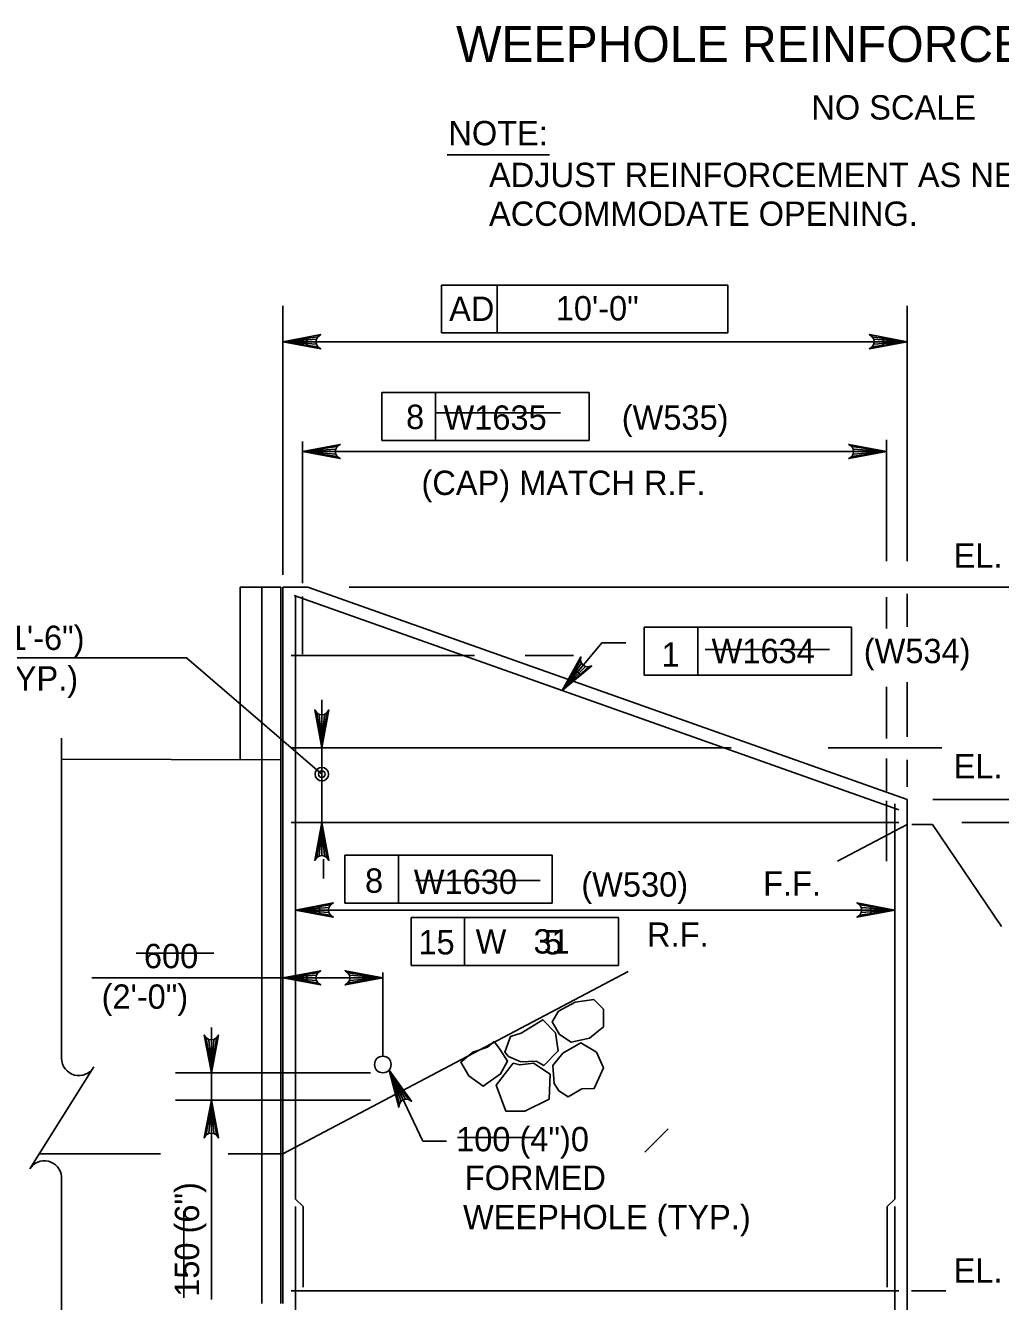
# Model space of a CAD drawing. Extents: x 179 to 454, y -271 to 54.
# Drawn here: x 224.31 to 229.12, y -128.58 to -122.29 of the extents above; entities that cross this region are included whole.
import ezdxf

# ---------------------------------------------------------------- set-up
doc = ezdxf.new("R2010")
doc.units = 0
for name, color, linetype in [('Level 10', 7, 'Continuous'), ('Level 3', 7, 'Continuous'), ('Level 4', 7, 'Continuous'), ('Level 41', 7, 'Continuous'), ('Level 5', 7, 'Continuous'), ('Level 6', 7, 'Continuous')]:
    doc.layers.add(name, color=color, linetype=linetype)

# ---------------------------------------------------------------- blocks, each defined once
blk = doc.blocks.new('ROCK')
at = {"layer": 'Level 4'}
for points in [[(1.578, 0.725), (1.471, 0.551), (1.586, 0.338), (1.78, 0.206), (2.086, 0.269), (2.323, 0.452), (2.328, 0.749), (2.171, 0.911), (1.856, 0.872)], [(0.734, -0.018), (0.934, -0.106), (1.192, -0.099), (1.321, -0.177), (1.562, 0.063), (1.519, 0.367), (1.313, 0.589), (0.948, 0.369), (0.769, 0.319), (0.674, 0.055)], [(0.498, 0.24), (0.588, 0.107), (0.715, -0.096), (0.595, -0.305), (0.299, -0.506), (0.067, -0.329), (-0.063, -0.098), (0.135, 0.068), (0.386, 0.147)], [(1.488, -0.478), (1.468, -0.178), (1.636, 0.025), (1.939, 0.193), (2.2, 0.032), (2.312, -0.229), (2.154, -0.57), (1.947, -0.574), (1.718, -0.703), (1.56, -0.603)], [(0.806, -0.129), (0.519, -0.492), (0.672, -0.928), (0.991, -0.931), (1.399, -0.738), (1.422, -0.324), (1.149, -0.136), (0.916, -0.16)]]:
    blk.add_lwpolyline(points, close=True, dxfattribs=at)

msp = doc.modelspace()

# ---------------------------------------------------------------- linework, layer by layer
at = {"layer": 'Level 10'}
for p, q in [((225.5708, -125.057), (225.3706, -125.057)), ((225.3706, -125.057), (225.3706, -125.9076)), ((225.4772, -125.057), (225.4772, -128.588)), ((225.5708, -125.057), (225.5708, -128.588)), ((225.581, -125.057), (225.581, -128.588)), ((225.704, -125.057), (225.581, -125.057)), ((228.6567, -126.1028), (225.704, -125.057)), ((224.4902, -125.9038), (225.5708, -125.9084)), ((228.6567, -126.1028), (228.6567, -129.0801)), ((228.3127, -126.4074), (228.6567, -126.2257)), ((225.581, -127.8498), (227.2824, -126.9514)), ((224.3802, -127.8498), (224.9768, -127.8498)), ((225.3107, -127.8498), (225.581, -127.8498))]:
    msp.add_line(p, q, dxfattribs=at)
at = {"layer": 'Level 3'}
for p, q in [((225.1065, -125.4043), (223.7386, -125.4043)), ((225.7725, -125.9785), (225.1065, -125.4043)), ((224.4902, -125.8004), (224.4902, -127.3792)), ((228.6804, -126.2257), (228.782, -126.2257)), ((224.6492, -127.4219), (224.3331, -127.9246)), ((224.4902, -127.962), (224.4902, -129.1851))]:
    msp.add_line(p, q, dxfattribs=at)
for radius in [0.0333, 0.0167]:
    msp.add_circle((225.7725, -125.9785), radius, dxfattribs=at)
for centre, start, end in [((224.5754, -127.3793), 180, 330), ((224.4053, -127.9699), 5.32859, 147.86724)]:
    msp.add_arc(centre, 0.0852, start, end, dxfattribs=at)
at = {"layer": 'Level 4'}
for p, q in [((226.3896, -122.925), (226.8942, -122.925)), ((226.3618, -123.5667), (227.7738, -123.5667)), ((226.3618, -123.803), (226.3618, -123.5667)), ((226.6357, -123.803), (226.6357, -123.5667)), ((227.7738, -123.5667), (227.7738, -123.803)), ((225.581, -124.9954), (225.581, -123.6692)), ((228.6567, -124.9275), (228.6567, -123.6692)), ((225.6991, -123.8464), (228.5387, -123.8464)), ((227.7738, -123.803), (226.3618, -123.803)), ((226.0686, -124.0963), (227.0901, -124.0963)), ((226.0686, -124.3326), (226.0686, -124.0963)), ((226.3322, -124.3326), (226.3322, -124.0963)), ((227.0901, -124.0963), (227.0901, -124.3326)), ((225.6765, -125.0365), (225.6765, -124.3378)), ((227.0901, -124.3326), (226.0686, -124.3326)), ((228.5555, -124.9275), (228.5555, -124.3296)), ((225.6765, -124.3877), (228.5555, -124.3877)), ((225.9064, -125.057), (233.6282, -125.057)), ((228.5555, -125.2606), (228.5555, -125.1062)), ((228.6567, -125.2525), (228.6567, -125.09)), ((227.361, -125.2542), (228.3825, -125.2542)), ((227.361, -125.4905), (227.361, -125.2542)), ((227.6247, -125.4905), (227.6247, -125.2542)), ((228.3825, -125.2542), (228.3825, -125.4905)), ((226.9571, -125.566), (227.1523, -125.3301)), ((227.1523, -125.3301), (227.2704, -125.3301)), ((226.7749, -125.3935), (227.0121, -125.3935)), ((228.3825, -125.4905), (227.361, -125.4905)), ((228.5555, -125.8025), (228.5555, -125.5478)), ((228.6567, -125.7944), (228.6567, -125.5249)), ((225.7725, -125.7302), (225.7725, -125.6122)), ((225.7725, -125.8483), (225.7725, -126.2174)), ((228.2681, -125.8483), (228.827, -125.8483)), ((228.5555, -126.0629), (228.5555, -125.9016)), ((228.6567, -126.0412), (228.6567, -125.9073)), ((228.7829, -126.1028), (233.1532, -126.1028)), ((228.782, -126.2257), (229.1207, -126.7298)), ((228.926, -126.2174), (232.3947, -126.2174)), ((225.8863, -126.3776), (226.9078, -126.3776)), ((225.8863, -126.6138), (225.8863, -126.3776)), ((226.15, -126.6138), (226.15, -126.3776)), ((226.9078, -126.3776), (226.9078, -126.6138)), ((225.7807, -126.397), (225.7807, -126.4927)), ((226.9078, -126.6138), (225.8863, -126.6138)), ((225.6425, -126.6482), (228.5952, -126.6482)), ((226.2126, -126.6858), (227.2341, -126.6858)), ((226.2126, -126.9221), (226.2126, -126.6858)), ((226.4762, -126.9221), (226.4762, -126.6858)), ((227.2341, -126.6858), (227.2341, -126.9221)), ((227.2341, -126.9221), (226.2126, -126.9221)), ((224.6397, -126.9824), (226.0731, -126.9824)), ((226.0731, -127.0943), (226.0731, -126.9564)), ((225.2281, -128.5682), (225.2281, -127.2277)), ((226.1039, -127.4369), (226.2695, -127.7884)), ((226.0116, -127.4508), (225.0509, -127.4508)), ((226.0116, -127.585), (225.0509, -127.585)), ((227.364, -127.8424), (227.479, -127.7273)), ((226.2695, -127.7884), (226.3876, -127.7884)), ((228.6772, -128.5264), (228.8478, -128.5264))]:
    msp.add_line(p, q, dxfattribs=at)
for points in [[(225.581, -123.8464), (225.7674, -123.8115), (225.7531, -123.8214), (225.7457, -123.8339), (225.7435, -123.8464), (225.7457, -123.8589), (225.7531, -123.8714), (225.7674, -123.8813), (225.581, -123.8464), (225.7531, -123.8714), (225.7457, -123.8589), (225.581, -123.8464), (225.7435, -123.8464), (225.7457, -123.8339), (225.581, -123.8464), (225.7531, -123.8214)], [(228.6567, -123.8464), (228.4703, -123.8813), (228.4847, -123.8714), (228.4921, -123.8589), (228.4942, -123.8464), (228.4921, -123.8339), (228.4847, -123.8214), (228.4703, -123.8115), (228.6567, -123.8464), (228.4847, -123.8214), (228.4921, -123.8339), (228.6567, -123.8464), (228.4942, -123.8464), (228.4921, -123.8589), (228.6567, -123.8464), (228.4847, -123.8714)], [(225.6765, -124.3877), (225.8629, -124.3528), (225.8486, -124.3627), (225.8412, -124.3752), (225.839, -124.3877), (225.8412, -124.4002), (225.8486, -124.4127), (225.8629, -124.4226), (225.6765, -124.3877), (225.8486, -124.4127), (225.8412, -124.4002), (225.6765, -124.3877), (225.839, -124.3877), (225.8412, -124.3752), (225.6765, -124.3877), (225.8486, -124.3627)], [(228.5555, -124.3877), (228.3691, -124.4226), (228.3834, -124.4127), (228.3908, -124.4002), (228.393, -124.3877), (228.3908, -124.3752), (228.3834, -124.3627), (228.3691, -124.3528), (228.5555, -124.3877), (228.3834, -124.3627), (228.3908, -124.3752), (228.5555, -124.3877), (228.393, -124.3877), (228.3908, -124.4002), (228.5555, -124.3877), (228.3834, -124.4127)], [(226.9571, -125.566), (227.049, -125.4001), (227.0475, -125.4175), (227.0524, -125.4312), (227.0607, -125.4408), (227.0717, -125.4472), (227.086, -125.4494), (227.1028, -125.4447), (226.9571, -125.566), (227.086, -125.4494), (227.0717, -125.4472), (226.9571, -125.566), (227.0607, -125.4408), (227.0524, -125.4312), (226.9571, -125.566), (227.0475, -125.4175)], [(225.7725, -125.8483), (225.7376, -125.6619), (225.7475, -125.6762), (225.76, -125.6837), (225.7725, -125.6858), (225.785, -125.6837), (225.7975, -125.6762), (225.8074, -125.6619), (225.7725, -125.8483), (225.7975, -125.6762), (225.785, -125.6837), (225.7725, -125.8483), (225.7725, -125.6858), (225.76, -125.6837), (225.7725, -125.8483), (225.7475, -125.6762)], [(225.7725, -126.2174), (225.8074, -126.4038), (225.7975, -126.3895), (225.785, -126.3821), (225.7725, -126.3799), (225.76, -126.3821), (225.7475, -126.3895), (225.7376, -126.4038), (225.7725, -126.2174), (225.7475, -126.3895), (225.76, -126.3821), (225.7725, -126.2174), (225.7725, -126.3799), (225.785, -126.3821), (225.7725, -126.2174), (225.7975, -126.3895)], [(225.6425, -126.6482), (225.8289, -126.6132), (225.8146, -126.6232), (225.8072, -126.6357), (225.805, -126.6482), (225.8072, -126.6607), (225.8146, -126.6732), (225.8289, -126.6831), (225.6425, -126.6482), (225.8146, -126.6732), (225.8072, -126.6607), (225.6425, -126.6482), (225.805, -126.6482), (225.8072, -126.6357), (225.6425, -126.6482), (225.8146, -126.6232)], [(228.5952, -126.6482), (228.4088, -126.6831), (228.4232, -126.6732), (228.4306, -126.6607), (228.4327, -126.6482), (228.4306, -126.6357), (228.4232, -126.6232), (228.4088, -126.6132), (228.5952, -126.6482), (228.4232, -126.6232), (228.4306, -126.6357), (228.5952, -126.6482), (228.4327, -126.6482), (228.4306, -126.6607), (228.5952, -126.6482), (228.4232, -126.6732)], [(225.581, -126.9824), (225.7674, -126.9475), (225.7531, -126.9574), (225.7457, -126.9699), (225.7435, -126.9824), (225.7457, -126.9949), (225.7531, -127.0074), (225.7674, -127.0173), (225.581, -126.9824), (225.7531, -127.0074), (225.7457, -126.9949), (225.581, -126.9824), (225.7435, -126.9824), (225.7457, -126.9699), (225.581, -126.9824), (225.7531, -126.9574)], [(226.0731, -126.9824), (225.8867, -127.0173), (225.901, -127.0074), (225.9084, -126.9949), (225.9106, -126.9824), (225.9084, -126.9699), (225.901, -126.9574), (225.8867, -126.9475), (226.0731, -126.9824), (225.901, -126.9574), (225.9084, -126.9699), (226.0731, -126.9824), (225.9106, -126.9824), (225.9084, -126.9949), (226.0731, -126.9824), (225.901, -127.0074)], [(225.2281, -127.4508), (225.1932, -127.2644), (225.2031, -127.2788), (225.2156, -127.2862), (225.2281, -127.2883), (225.2406, -127.2862), (225.2531, -127.2788), (225.263, -127.2644), (225.2281, -127.4508), (225.2531, -127.2788), (225.2406, -127.2862), (225.2281, -127.4508), (225.2281, -127.2883), (225.2156, -127.2862), (225.2281, -127.4508), (225.2031, -127.2788)], [(226.1039, -127.4369), (226.215, -127.5907), (226.1998, -127.5819), (226.1854, -127.5805), (226.1732, -127.5839), (226.1627, -127.5912), (226.1546, -127.6033), (226.1517, -127.6204), (226.1039, -127.4369), (226.1546, -127.6033), (226.1627, -127.5912), (226.1039, -127.4369), (226.1732, -127.5839), (226.1854, -127.5805), (226.1039, -127.4369), (226.1998, -127.5819)], [(225.2281, -127.585), (225.263, -127.7714), (225.2531, -127.7571), (225.2406, -127.7497), (225.2281, -127.7475), (225.2156, -127.7497), (225.2031, -127.7571), (225.1932, -127.7714), (225.2281, -127.585), (225.2031, -127.7571), (225.2156, -127.7497), (225.2281, -127.585), (225.2281, -127.7475), (225.2406, -127.7497), (225.2281, -127.585), (225.2531, -127.7571)]]:
    msp.add_lwpolyline(points, dxfattribs=at)
for points in [[(225.6991, -123.8267), (225.6991, -123.8661), (225.581, -123.8464)], [(228.5387, -123.8267), (228.5387, -123.8661), (228.6567, -123.8464)], [(227.0476, -125.4876), (227.0172, -125.4625), (226.9571, -125.566)], [(225.7528, -125.7302), (225.7922, -125.7302), (225.7725, -125.8483)], [(225.7528, -126.3356), (225.7922, -126.3356), (225.7725, -126.2174)], [(225.7606, -126.6285), (225.7606, -126.6678), (225.6425, -126.6482)], [(228.4772, -126.6285), (228.4772, -126.6678), (228.5952, -126.6482)], [(225.6991, -126.9627), (225.6991, -127.0022), (225.581, -126.9824)], [(225.2084, -127.3327), (225.2478, -127.3327), (225.2281, -127.4508)], [(226.1364, -127.5522), (226.172, -127.5354), (226.1039, -127.4369)], [(225.2084, -127.7031), (225.2478, -127.7031), (225.2281, -127.585)]]:
    msp.add_lwpolyline(points, close=True, dxfattribs=at)
msp.add_circle((226.0731, -127.4098), 0.041, dxfattribs=at)
at = {"layer": 'Level 41'}
for p, q in [((226.9493, -124.197), (226.3372, -124.197)), ((228.274, -125.3642), (227.662, -125.3642)), ((226.8485, -126.5026), (226.2364, -126.5026)), ((225.2411, -126.8613), (224.8572, -126.8613)), ((226.8251, -127.7692), (226.4412, -127.7692)), ((225.0927, -128.133), (225.0927, -128.5598))]:
    msp.add_line(p, q, dxfattribs=at)
at = {"layer": 'Level 5'}
for p, q in [((225.6765, -125.102), (225.6768, -125.386)), ((228.5552, -126.1096), (228.5555, -126.4076))]:
    msp.add_line(p, q, dxfattribs=at)
at = {"layer": 'Level 6'}
for p, q in [((228.6157, -126.1535), (225.6356, -125.098)), ((225.6425, -125.098), (225.6425, -128.0732)), ((225.622, -125.3935), (226.5255, -125.3935)), ((225.622, -125.8483), (227.79, -125.8483)), ((228.5952, -126.1245), (228.5952, -128.0732)), ((225.622, -126.2174), (228.6157, -126.2174)), ((226.0731, -127.0943), (226.0731, -127.3687)), ((225.6425, -128.0732), (225.6799, -128.1104)), ((228.5952, -128.0732), (228.5578, -128.1104)), ((225.6425, -128.1104), (225.6425, -129.0186)), ((225.6799, -128.1104), (225.6799, -128.5081)), ((228.5578, -128.1104), (228.5578, -128.5081)), ((228.5952, -128.1104), (228.5952, -129.0186)), ((225.622, -128.5264), (228.6157, -128.5264))]:
    msp.add_line(p, q, dxfattribs=at)

# ---------------------------------------------------------------- block references
at = {"layer": 'Level 4', "xscale": 0.29527500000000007, "yscale": 0.29527500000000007, "rotation": 0.8865726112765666}
msp.add_blockref('ROCK', (226.4763, -127.3688), dxfattribs=at)

# ---------------------------------------------------------------- texts
at = {"layer": 'Level 3'}
for s, p in [('450 (1\'-6")', (223.8643, -125.366)), ('(TYP.)', (224.1081, -125.5664)), ('100 (4")0', (226.4341, -127.8378)), ('FORMED', (226.4769, -128.0281))]:
    msp.add_text(s, height=0.12, dxfattribs=at).set_placement(p)
at = {"layer": 'Level 4'}
for s, height, p in [('WEEPHOLE REINFORCEMENT DETAIL', 0.177167, (226.4341, -122.4672)), ('NO SCALE', 0.12, (228.1844, -122.751)), ('NOTE:', 0.12, (226.396, -122.8778)), ('ADJUST REINFORCEMENT AS NECESSARY TO', 0.12, (226.5964, -123.0838)), ('ACCOMMODATE OPENING.', 0.12, (226.5964, -123.275)), ('AD', 0.12, (226.3997, -123.7437)), ('W1635', 0.12, (226.3721, -124.2802)), ('(W535)', 0.12, (227.2503, -124.2802)), ('(CAP) MATCH R.F.', 0.12, (226.2635, -124.6019)), ('EL.', 0.12, (228.8858, -124.9604)), ('W1634', 0.12, (227.6931, -125.4311)), ('(W534)', 0.12, (228.4428, -125.4311)), ('EL.', 0.12, (228.8858, -125.999)), ('W1630', 0.12, (226.2257, -126.5687)), ('(W530)', 0.12, (227.0512, -126.5821)), ('F.F.', 0.12, (227.947, -126.5775)), ('W   31', 0.12, (226.5304, -126.8627)), ('R.F.', 0.12, (227.3751, -126.8294)), ('600', 0.12, (224.8958, -126.935)), ('(2\'-0")', 0.12, (224.6875, -127.135)), ('WEEPHOLE (TYP.)', 0.12, (226.4682, -128.2216)), ('EL.', 0.12, (228.8858, -128.4847))]:
    msp.add_text(s, height=height, dxfattribs=at).set_placement(p)
msp.add_text('150 (6")', height=0.12, rotation=90, dxfattribs=at).set_placement((225.1681, -128.5551))
at = {"layer": 'Level 41'}
for s, p in [('10\'-0"', (226.9251, -123.7412)), ('8', (226.1877, -124.2767)), ('1', (227.4459, -125.4488)), ('8', (225.9853, -126.5631)), ('15', (226.2484, -126.867)), ('5', (226.8674, -126.867))]:
    msp.add_text(s, height=0.12, dxfattribs=at).set_placement(p)

doc.saveas('drawing.dxf')
